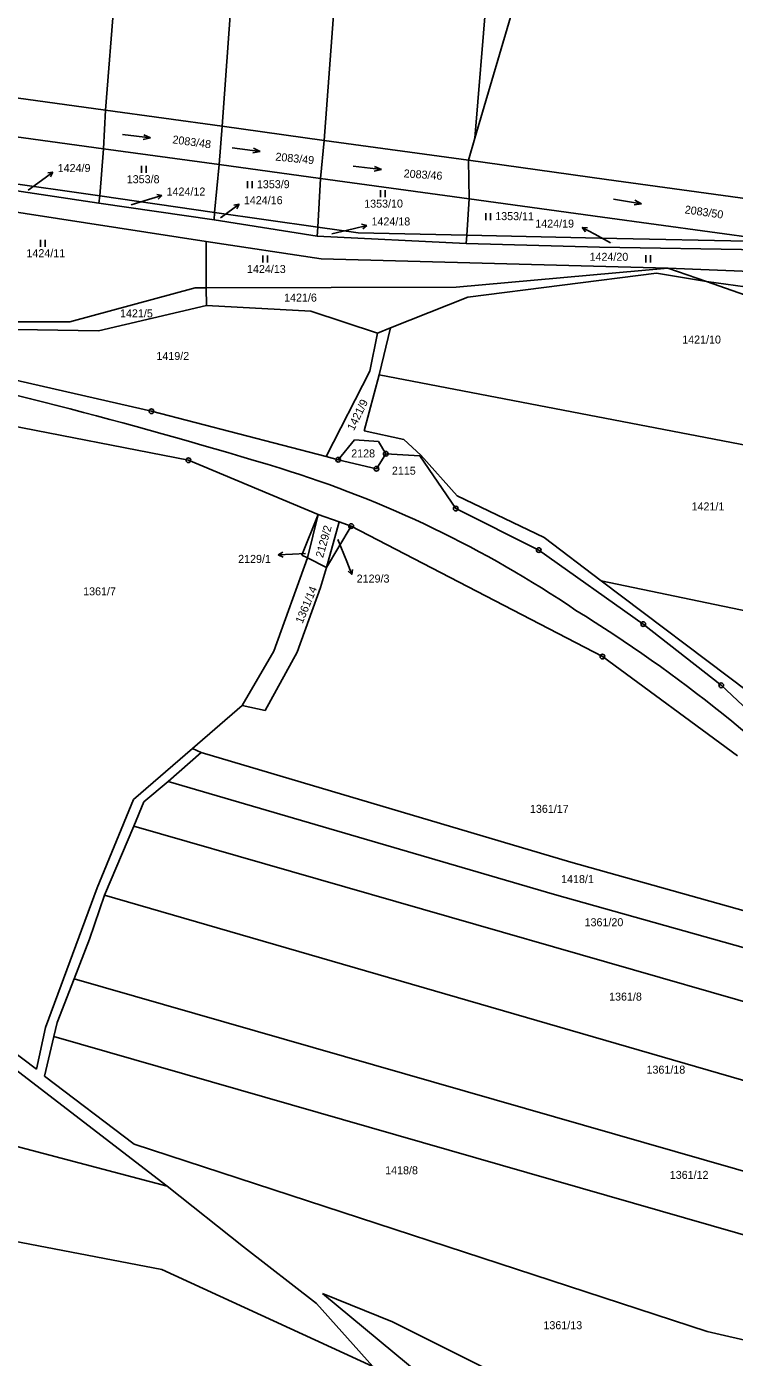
# Model space of a CAD drawing. Extents: x -795483 to -789093, y -1112258 to -1108741.
# Drawn here: x -793974.2 to -793824.1, y -1109679.6 to -1109397 of the extents above; entities that cross this region are included whole.
import ezdxf

# ---------------------------------------------------------------- set-up
doc = ezdxf.new("R2010")
doc.units = 0
for name, color, linetype in [('Komunikace', 7, 'Continuous'), ('Vrstva 1', 7, 'Continuous'), ('Vrstva 10', 7, 'Continuous'), ('Vrstva 14', 7, 'Continuous'), ('Vrstva 16', 7, 'Continuous'), ('Vrstva 23', 7, 'Continuous'), ('Vrstva 28', 7, 'Continuous')]:
    doc.layers.add(name, color=color, linetype=linetype)

msp = doc.modelspace()

# ---------------------------------------------------------------- linework, layer by layer
at = {"layer": 'Komunikace'}
for p, q in [((-793973.92, -1109431.71), (-793971.05, -1109429.63)), ((-793952.05, -1109434.85), (-793948.39, -1109433.73)), ((-793933.11, -1109437.62), (-793931.54, -1109436.47)), ((-793909.43, -1109440.98), (-793904.97, -1109439.91)), ((-793850.33, -1109442.9), (-793853.68, -1109441.09)), ((-793908.18, -1109505.9), (-793906.31, -1109510.57)), ((-793915.07, -1109508.86), (-793917.83, -1109509.01))]:
    msp.add_line(p, q, dxfattribs=at)
at = {"layer": 'Vrstva 1'}
for p, q in [((-793950.19, -1109323.47), (-793957.46, -1109414.73)), ((-793926.53, -1109332.75), (-793932.75, -1109418.15)), ((-793906.25, -1109356.37), (-793911.1, -1109421.14)), ((-793879.1, -1109420.66), (-793874.22, -1109361.43)), ((-793879.1, -1109420.66), (-793862.25, -1109363.37)), ((-793989.49, -1109410.3), (-793957.46, -1109414.73)), ((-793957.46, -1109414.73), (-793957.91, -1109422.95)), ((-793957.46, -1109414.73), (-793932.75, -1109418.15)), ((-793990.44, -1109418.5), (-793957.91, -1109422.95)), ((-793932.75, -1109418.15), (-793933.4, -1109426.3)), ((-793932.75, -1109418.15), (-793911.1, -1109421.14)), ((-793880.48, -1109425.37), (-793879.1, -1109420.66)), ((-793957.91, -1109422.95), (-793958.68, -1109432.94)), ((-793957.91, -1109422.95), (-793933.4, -1109426.3)), ((-793911.1, -1109421.14), (-793911.86, -1109429.25)), ((-793911.1, -1109421.14), (-793880.48, -1109425.37)), ((-793933.4, -1109426.3), (-793934.37, -1109436.43)), ((-793933.4, -1109426.3), (-793911.86, -1109429.25)), ((-793880.35, -1109433.56), (-793880.48, -1109425.37)), ((-793851.17, -1109429.42), (-793880.48, -1109425.37)), ((-793991.77, -1109428.19), (-793958.68, -1109432.94)), ((-793911.86, -1109429.25), (-793912.42, -1109439.58)), ((-793911.86, -1109429.25), (-793880.35, -1109433.56)), ((-793992.01, -1109429.53), (-793958.87, -1109434.47)), ((-793817.19, -1109434.12), (-793851.17, -1109429.42)), ((-793995.71, -1109433.4), (-793936.15, -1109442.63)), ((-793958.68, -1109432.94), (-793958.87, -1109434.47)), ((-793934.43, -1109437.99), (-793958.87, -1109434.47)), ((-793958.68, -1109432.94), (-793934.37, -1109436.43)), ((-793880.35, -1109433.56), (-793880.79, -1109441.29)), ((-793880.35, -1109433.56), (-793852.01, -1109437.44)), ((-793934.43, -1109437.99), (-793934.37, -1109436.43)), ((-793934.37, -1109436.43), (-793912.42, -1109439.58)), ((-793852.01, -1109437.44), (-793817.9, -1109442.1)), ((-793934.43, -1109437.99), (-793912.57, -1109441.51)), ((-793912.42, -1109439.58), (-793912.57, -1109441.51)), ((-793912.42, -1109439.58), (-793903.88, -1109440.81)), ((-793936.13, -1109452.44), (-793936.15, -1109442.63)), ((-793936.15, -1109442.63), (-793911.73, -1109446.33)), ((-793912.57, -1109441.51), (-793880.96, -1109443.06)), ((-793903.88, -1109440.81), (-793880.79, -1109441.29)), ((-793880.79, -1109441.29), (-793880.96, -1109443.06)), ((-793852.68, -1109443.84), (-793880.96, -1109443.06)), ((-793880.79, -1109441.29), (-793852.47, -1109441.88)), ((-793852.47, -1109441.88), (-793817.88, -1109442.6)), ((-793852.68, -1109443.84), (-793818.27, -1109444.39)), ((-793911.73, -1109446.33), (-793838.15, -1109448.29)), ((-793883.08, -1109452.33), (-793838.15, -1109448.29)), ((-793818.9, -1109449.05), (-793838.15, -1109448.29)), ((-793838.15, -1109448.29), (-793829.96, -1109451.14)), ((-793880.59, -1109454.42), (-793840.55, -1109449.34)), ((-793840.55, -1109449.34), (-793829.96, -1109451.14)), ((-793829.96, -1109451.14), (-793811.05, -1109457.72)), ((-793829.96, -1109451.14), (-793817.32, -1109452.89)), ((-793965.06, -1109459.69), (-793938.46, -1109452.44)), ((-793938.46, -1109452.44), (-793936.13, -1109452.44)), ((-793936.13, -1109452.44), (-793883.08, -1109452.33)), ((-793936.03, -1109456.24), (-793936.13, -1109452.44)), ((-793897.01, -1109460.97), (-793880.59, -1109454.42)), ((-793958.99, -1109461.58), (-793936.03, -1109456.24)), ((-793936.03, -1109456.24), (-793913.95, -1109457.41)), ((-793913.95, -1109457.41), (-793899.76, -1109462.07)), ((-793993.84, -1109459.69), (-793965.06, -1109459.69)), ((-793995.39, -1109460.96), (-793958.99, -1109461.58)), ((-793901.42, -1109470.14), (-793899.76, -1109462.07)), ((-793899.76, -1109462.07), (-793897.01, -1109460.97)), ((-793899.45, -1109470.91), (-793897.01, -1109460.97)), ((-793994.21, -1109467.99), (-793947.74, -1109478.67)), ((-793901.42, -1109470.14), (-793910.68, -1109488.3)), ((-793902.6, -1109482.84), (-793899.45, -1109470.91)), ((-793764.35, -1109496.94), (-793899.45, -1109470.91)), ((-793990.65, -1109479.16), (-793939.89, -1109489.07)), ((-793947.74, -1109478.67), (-793910.68, -1109488.3)), ((-793894.17, -1109484.65), (-793902.6, -1109482.84)), ((-793908.1, -1109488.97), (-793904.62, -1109484.77)), ((-793904.62, -1109484.77), (-793899.56, -1109485.12)), ((-793899.56, -1109485.12), (-793898.01, -1109487.68)), ((-793890.61, -1109488), (-793894.17, -1109484.65)), ((-793910.68, -1109488.3), (-793908.1, -1109488.97)), ((-793898.01, -1109487.68), (-793900.01, -1109490.88)), ((-793898.01, -1109487.68), (-793890.78, -1109488.12)), ((-793890.78, -1109488.12), (-793883.16, -1109499.34)), ((-793890.61, -1109488), (-793882.9, -1109496.6)), ((-793939.89, -1109489.07), (-793912.35, -1109500.6)), ((-793900.01, -1109490.88), (-793908.1, -1109488.97)), ((-793864.4, -1109505.47), (-793882.9, -1109496.6)), ((-793883.16, -1109499.34), (-793865.56, -1109508.14)), ((-793912.35, -1109500.6), (-793915.82, -1109509.21)), ((-793914.63, -1109509.82), (-793912.35, -1109500.6)), ((-793912.35, -1109500.6), (-793907.93, -1109502.15)), ((-793910.56, -1109511.88), (-793907.93, -1109502.15)), ((-793907.93, -1109502.15), (-793905.36, -1109503.05)), ((-793910.56, -1109511.88), (-793905.36, -1109503.05)), ((-793905.36, -1109503.05), (-793852.06, -1109530.76)), ((-793852.34, -1109514.65), (-793864.4, -1109505.47)), ((-793865.56, -1109508.14), (-793843.4, -1109523.86)), ((-793921.78, -1109529.58), (-793914.63, -1109509.82)), ((-793915.82, -1109509.21), (-793914.63, -1109509.82)), ((-793914.63, -1109509.82), (-793910.56, -1109511.88)), ((-793911.84, -1109516.11), (-793910.56, -1109511.88)), ((-793916.8, -1109529.82), (-793911.84, -1109516.11)), ((-793752.34, -1109535.65), (-793852.34, -1109514.65)), ((-793820.99, -1109538.32), (-793852.34, -1109514.65)), ((-793843.4, -1109523.86), (-793826.86, -1109536.87)), ((-793928.48, -1109541.12), (-793921.78, -1109529.58)), ((-793923.64, -1109542.22), (-793916.8, -1109529.82)), ((-793852.06, -1109530.76), (-793823.38, -1109551.81)), ((-793826.86, -1109536.87), (-793803.89, -1109558.53)), ((-793939.05, -1109550.27), (-793928.48, -1109541.12)), ((-793928.48, -1109541.12), (-793923.64, -1109542.22)), ((-793951.57, -1109561.11), (-793939.05, -1109550.27)), ((-793937.2, -1109551.16), (-793939.05, -1109550.27)), ((-793937.2, -1109551.16), (-793944.18, -1109557.3)), ((-793937.2, -1109551.16), (-793858.77, -1109574.45)), ((-793944.18, -1109557.3), (-793949.36, -1109561.58)), ((-793944.18, -1109557.3), (-793862.22, -1109581.26)), ((-793959.28, -1109579.88), (-793951.57, -1109561.11)), ((-793949.36, -1109561.58), (-793951.46, -1109566.81)), ((-793951.46, -1109566.81), (-793957.67, -1109581.44)), ((-793951.46, -1109566.81), (-793765.71, -1109620.28)), ((-793858.77, -1109574.45), (-793774.34, -1109598.11)), ((-793959.28, -1109579.88), (-793970.21, -1109609.55)), ((-793960.84, -1109590.79), (-793957.67, -1109581.44)), ((-793957.67, -1109581.44), (-793775.23, -1109634.42)), ((-793862.22, -1109581.26), (-793762.78, -1109609.32)), ((-793964.15, -1109599.17), (-793960.84, -1109590.79)), ((-793967.73, -1109608.49), (-793964.15, -1109599.17)), ((-793964.15, -1109599.17), (-793785.99, -1109650.4)), ((-793972.11, -1109618.35), (-793987.9, -1109606.5)), ((-793988.2, -1109609.54), (-793944.43, -1109643.2)), ((-793970.21, -1109609.55), (-793972.11, -1109618.35)), ((-793968.41, -1109611.44), (-793967.73, -1109608.49)), ((-793970.4, -1109619.89), (-793968.41, -1109611.44)), ((-793968.41, -1109611.44), (-793813.67, -1109655.99)), ((-793951.39, -1109634.3), (-793970.4, -1109619.89)), ((-793944.43, -1109643.2), (-794010.32, -1109625.81)), ((-793951.39, -1109634.3), (-793829.84, -1109674.06)), ((-793944.43, -1109643.2), (-793928.18, -1109656.09)), ((-793945.54, -1109660.9), (-794023.51, -1109646.04)), ((-793928.18, -1109656.09), (-793912.72, -1109668.15)), ((-793945.54, -1109660.9), (-793900.78, -1109681.49)), ((-793911.45, -1109666), (-793882.83, -1109689.75)), ((-793896.59, -1109672.02), (-793911.45, -1109666)), ((-793912.72, -1109668.15), (-793900.78, -1109681.49)), ((-793824.75, -1109707.94), (-793896.59, -1109672.02)), ((-793829.84, -1109674.06), (-793819.09, -1109676.54))]:
    msp.add_line(p, q, dxfattribs=at)
at = {"layer": 'Vrstva 10'}
for centre, radius, start, end in [((-794254.4, -1110585.78), 1144.8, 73.03811, 77.6738), ((-793989.81, -1109715.4), 235.09, 55.8036, 72.833), ((-794020.68, -1109785.01), 310.32, 44.1889, 58.3132)]:
    msp.add_arc(centre, radius, start, end, dxfattribs=at)
at = {"layer": 'Vrstva 16'}
for p, q in [((-793971.05, -1109429.63), (-793968.62, -1109427.87)), ((-793968.62, -1109427.87), (-793969.72, -1109428.05)), ((-793968.62, -1109427.87), (-793969.14, -1109428.86)), ((-793948.39, -1109433.73), (-793945.52, -1109432.85)), ((-793945.52, -1109432.85), (-793946.62, -1109432.67)), ((-793945.52, -1109432.85), (-793946.33, -1109433.62)), ((-793931.54, -1109436.47), (-793929.12, -1109434.7)), ((-793929.12, -1109434.7), (-793930.22, -1109434.89)), ((-793929.12, -1109434.7), (-793929.63, -1109435.69)), ((-793904.97, -1109439.91), (-793902.05, -1109439.21)), ((-793902.05, -1109439.21), (-793903.14, -1109438.96)), ((-793902.05, -1109439.21), (-793902.91, -1109439.93)), ((-793853.68, -1109441.09), (-793856.32, -1109439.67)), ((-793856.32, -1109439.67), (-793855.68, -1109440.58)), ((-793856.32, -1109439.67), (-793855.2, -1109439.7)), ((-793920.83, -1109509.17), (-793919.85, -1109508.62)), ((-793917.83, -1109509.01), (-793920.83, -1109509.17)), ((-793920.83, -1109509.17), (-793919.8, -1109509.62)), ((-793906.31, -1109510.57), (-793905.19, -1109513.35)), ((-793905.19, -1109513.35), (-793906.03, -1109512.61)), ((-793905.19, -1109513.35), (-793905.1, -1109512.24))]:
    msp.add_line(p, q, dxfattribs=at)
at = {"layer": 'Vrstva 23'}
for p, q in [((-793953.89, -1109419.92), (-793947.93, -1109420.64)), ((-793947.93, -1109420.64), (-793949.48, -1109420.96)), ((-793947.93, -1109420.64), (-793949.36, -1109419.96)), ((-793930.6, -1109422.7), (-793924.66, -1109423.54)), ((-793924.66, -1109423.54), (-793926.21, -1109423.82)), ((-793924.66, -1109423.54), (-793926.07, -1109422.83)), ((-793949.82, -1109428.04), (-793949.82, -1109426.54)), ((-793948.82, -1109426.54), (-793948.82, -1109428.04)), ((-793904.92, -1109426.64), (-793898.96, -1109427.36)), ((-793898.96, -1109427.36), (-793900.51, -1109427.68)), ((-793898.96, -1109427.36), (-793900.39, -1109426.68)), ((-793927.36, -1109431.3), (-793927.36, -1109429.8)), ((-793926.36, -1109429.8), (-793926.36, -1109431.3)), ((-793899.15, -1109433.23), (-793899.15, -1109431.73)), ((-793898.15, -1109431.73), (-793898.15, -1109433.23)), ((-793849.69, -1109433.65), (-793843.77, -1109434.59)), ((-793843.77, -1109434.59), (-793845.33, -1109434.85)), ((-793843.77, -1109434.59), (-793845.17, -1109433.86)), ((-793876.8, -1109438.07), (-793876.8, -1109436.57)), ((-793875.8, -1109436.57), (-793875.8, -1109438.07)), ((-793971.26, -1109443.75), (-793971.26, -1109442.25)), ((-793970.26, -1109442.25), (-793970.26, -1109443.75)), ((-793924.09, -1109447.11), (-793924.09, -1109445.61)), ((-793923.09, -1109445.61), (-793923.09, -1109447.11)), ((-793842.83, -1109447.05), (-793842.83, -1109445.55)), ((-793841.83, -1109445.55), (-793841.83, -1109447.05))]:
    msp.add_line(p, q, dxfattribs=at)
at = {"layer": 'Vrstva 28'}
for centre, radius in [((-793947.74, -1109478.67), 0.5), ((-793947.74, -1109478.67), 0.01), ((-793939.89, -1109489.07), 0.5), ((-793908.1, -1109488.97), 0.5), ((-793898.01, -1109487.68), 0.5), ((-793898.01, -1109487.68), 0.01), ((-793939.89, -1109489.07), 0.01), ((-793908.1, -1109488.97), 0.01), ((-793900.01, -1109490.88), 0.5), ((-793900.01, -1109490.88), 0.01), ((-793883.16, -1109499.34), 0.5), ((-793883.16, -1109499.34), 0.01), ((-793905.36, -1109503.05), 0.5), ((-793905.36, -1109503.05), 0.01), ((-793865.56, -1109508.14), 0.5), ((-793865.56, -1109508.14), 0.01), ((-793843.4, -1109523.86), 0.5), ((-793843.4, -1109523.86), 0.01), ((-793852.06, -1109530.76), 0.5), ((-793852.06, -1109530.76), 0.01), ((-793826.86, -1109536.87), 0.5), ((-793826.86, -1109536.87), 0.01)]:
    msp.add_circle(centre, radius, dxfattribs=at)

# ---------------------------------------------------------------- texts
at = {"layer": 'Vrstva 14'}
for s, rotation, p in [('2083/48', 352.2462, (-793943.36, -1109421.75)), ('2083/49', 354.4432, (-793921.49, -1109425.42)), ('2083/46', 356.2828, (-793894.26, -1109428.99)), ('1353/10', 0.3157, (-793902.59, -1109435.45)), ('2083/50', 352.0194, (-793834.68, -1109436.63)), ('1353/11', 359.7933, (-793874.8, -1109438.07)), ('1421/9', 63.956, (-793904.78, -1109482.92)), ('2129/2', 74.4121, (-793911.33, -1109509.89)), ('1361/14', 67.4234, (-793915.69, -1109523.88))]:
    msp.add_text(s, height=1.7, rotation=rotation, dxfattribs=at).set_placement(p)
for s, height, p in [('1353/8', 1.7, (-793952.97, -1109430.24)), ('1424/9', 0.1, (-793973.92, -1109431.71)), ('1353/9', 1.7, (-793925.36, -1109431.3)), ('1424/12', 0.1, (-793952.05, -1109434.85)), ('1424/16', 0.1, (-793933.11, -1109437.62)), ('1424/18', 0.1, (-793909.43, -1109440.98)), ('1424/19', 0.1, (-793850.33, -1109442.9)), ('1424/11', 1.7, (-793974.25, -1109445.95)), ('1424/20', 1.7, (-793854.79, -1109446.72)), ('1424/13', 1.7, (-793927.46, -1109449.31)), ('1421/6', 1.7, (-793919.59, -1109455.38)), ('1421/5', 1.7, (-793954.4, -1109458.73)), ('1421/10', 1.7, (-793835.13, -1109464.29)), ('1419/2', 1.7, (-793946.68, -1109467.78)), ('2128', 1.7, (-793905.35, -1109488.47)), ('2115', 1.7, (-793896.72, -1109492.14)), ('1421/1', 1.7, (-793833.14, -1109499.73)), ('2129/3', 0.1, (-793908.18, -1109505.9)), ('2129/1', 0.1, (-793915.07, -1109508.86)), ('1361/7', 1.7, (-793962.22, -1109517.76)), ('1361/17', 1.7, (-793867.43, -1109563.95)), ('1418/1', 1.7, (-793860.82, -1109578.86)), ('1361/20', 1.7, (-793855.84, -1109588.03)), ('1361/8', 1.7, (-793850.64, -1109603.82)), ('1361/18', 1.7, (-793842.7, -1109619.33)), ('1418/8', 1.7, (-793898.15, -1109640.7)), ('1361/12', 1.7, (-793837.77, -1109641.68)), ('1361/13', 1.7, (-793864.57, -1109673.6))]:
    msp.add_text(s, height=height, dxfattribs=at).set_placement(p)
at = {"layer": 'Vrstva 16'}
for s, p in [('1424/9', (-793967.62, -1109427.87)), ('1424/12', (-793944.52, -1109432.86)), ('1424/16', (-793928.12, -1109434.7)), ('1424/18', (-793901.05, -1109439.21)), ('1424/19', (-793866.3, -1109439.67)), ('2129/1', (-793929.34, -1109510.87)), ('2129/3', (-793904.19, -1109515.05))]:
    msp.add_text(s, height=1.7, dxfattribs=at).set_placement(p)

doc.saveas('drawing.dxf')
